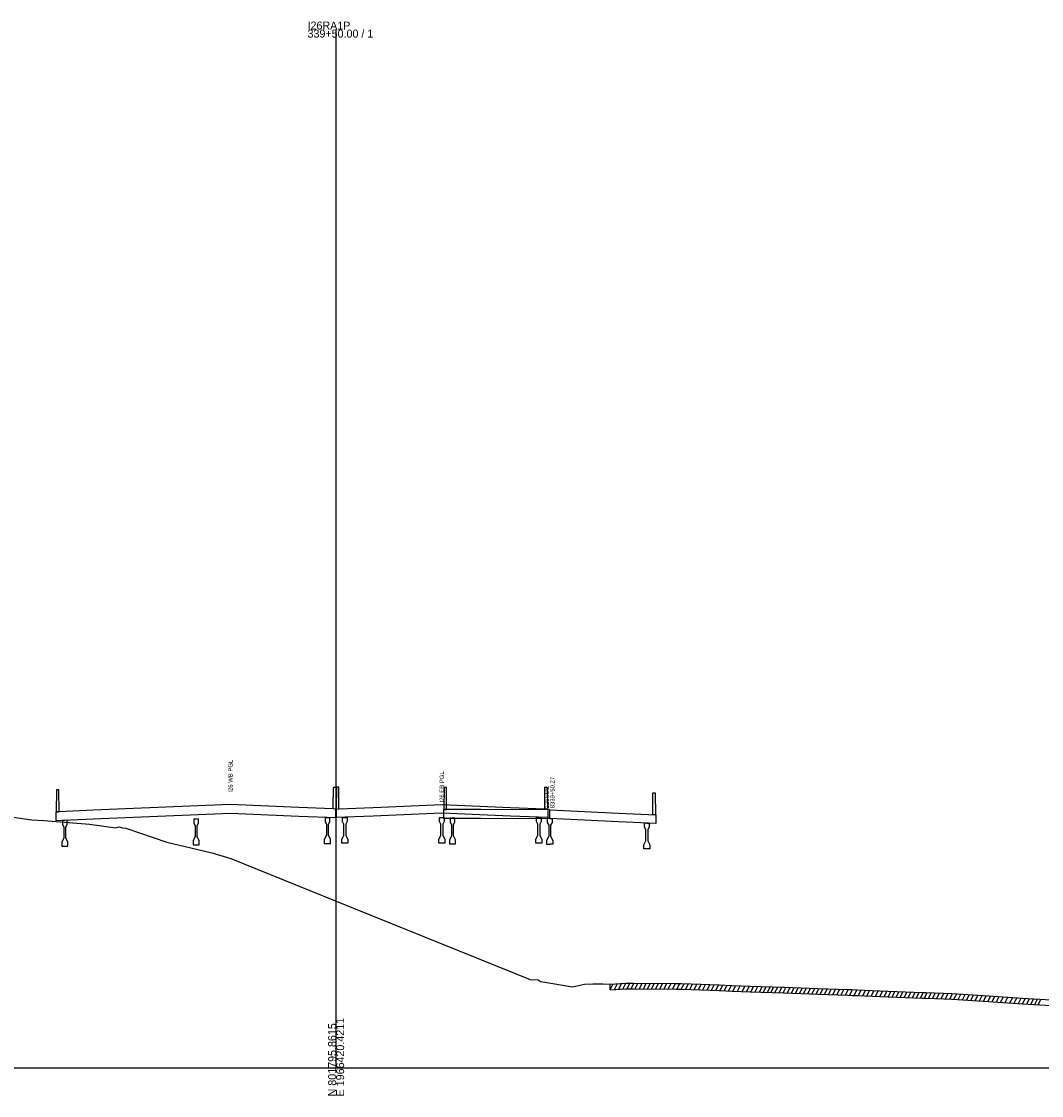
# Model space of a CAD drawing. Extents: x 1017 to 19997, y -1947 to 50737.
# Drawn here: x 12489.9 to 12846.9, y 39490.3 to 39866.2 of the extents above; entities that cross this region are included whole.
import ezdxf

# ---------------------------------------------------------------- set-up
doc = ezdxf.new("R2010")
doc.units = 0
for name, color, linetype in [('RD_GPK_XS_Cell', 7, 'Continuous'), ('RD_XS_ExGround', 7, 'Continuous'), ('RD_XS_ExPaveRet', 7, 'Continuous'), ('RD_XS_PaveOvlay', 7, 'Continuous'), ('RD_XS_TX_Notes', 7, 'Continuous')]:
    doc.layers.add(name, color=color, linetype=linetype)

msp = doc.modelspace()

# ---------------------------------------------------------------- linework, layer by layer
at = {"layer": 'RD_GPK_XS_Cell'}
for p, q in [((12600, 39500), (12600, 39863.37)), ((12000, 39500), (12600, 39500)), ((12600, 39500), (13200, 39500))]:
    msp.add_line(p, q, dxfattribs=at)
at = {"layer": 'RD_XS_ExGround'}
msp.add_lwpolyline([(12479.46, 39588.72), (12493.43, 39586.76), (12497.69, 39586.55), (12513.62, 39585.33), (12522.91, 39584.03), (12523.9, 39584.34), (12525.21, 39584.03), (12526.35, 39583.84), (12540.69, 39578.93), (12549.15, 39577.02), (12556.54, 39575.19), (12563.13, 39573.32), (12600, 39558.38), (12667.88, 39530.89), (12670.71, 39530.83), (12671.12, 39530.56), (12671.46, 39530.2), (12672.32, 39530.13), (12682.77, 39528.33), (12686.98, 39529.25), (12689.86, 39529.39), (12693.31, 39529.38), (12695.97, 39529.33), (12701.46, 39529.62), (12704.04, 39529.59), (12706.68, 39529.57), (12713.33, 39529.65), (12718.89, 39529.53), (12720.03, 39529.49), (12720.73, 39529.48), (12727.64, 39529.27), (12734.09, 39529.04), (12738.6, 39528.85), (12744.9, 39528.61), (12756.62, 39528.2), (12756.98, 39528.19), (12768.62, 39527.78), (12779.08, 39527.42), (12780.62, 39527.37), (12782.41, 39527.31), (12790.28, 39527), (12805.19, 39526.4), (12806, 39526.37), (12806.43, 39526.35), (12812.66, 39526.14), (12815.48, 39526.04), (12819.38, 39525.75), (12824.6, 39525.45), (12828.4, 39525.22), (12831.59, 39525.01), (12840.29, 39524.4), (12850.26, 39523.78)], dxfattribs=at)
at = {"layer": 'RD_XS_ExPaveRet'}
for p, q in [((12695.97, 39527.33), (12697, 39529.39)), ((12695.97, 39527.33), (12695.97, 39529.33)), ((12697.44, 39527.41), (12698.47, 39529.46)), ((12698.9, 39527.49), (12699.93, 39529.54)), ((12700.37, 39527.56), (12701.39, 39529.62)), ((12701.82, 39527.62), (12702.81, 39529.6)), ((12703.23, 39527.6), (12704.23, 39529.59)), ((12704.66, 39527.59), (12705.65, 39529.58)), ((12706.09, 39527.57), (12707.09, 39529.57)), ((12707.54, 39527.58), (12708.54, 39529.59)), ((12708.99, 39527.6), (12709.99, 39529.61)), ((12710.44, 39527.62), (12711.45, 39529.63)), ((12711.89, 39527.63), (12712.9, 39529.65)), ((12713.34, 39527.65), (12714.33, 39529.63)), ((12714.77, 39527.62), (12715.76, 39529.6)), ((12716.27, 39527.59), (12717.26, 39529.57)), ((12717.78, 39527.55), (12718.77, 39529.53)), ((12719.29, 39527.51), (12720.28, 39529.48)), ((12720.8, 39527.48), (12721.79, 39529.45)), ((12722.31, 39527.43), (12723.29, 39529.4)), ((12723.81, 39527.39), (12724.8, 39529.36)), ((12725.32, 39527.34), (12726.3, 39529.31)), ((12726.83, 39527.29), (12727.81, 39529.26)), ((12728.34, 39527.24), (12729.32, 39529.21)), ((12729.84, 39527.19), (12730.83, 39529.16)), ((12731.35, 39527.14), (12732.34, 39529.1)), ((12732.86, 39527.08), (12733.84, 39529.05)), ((12734.37, 39527.03), (12735.35, 39528.99)), ((12735.87, 39526.97), (12736.85, 39528.92)), ((12737.38, 39526.9), (12738.35, 39528.86)), ((12738.88, 39526.84), (12739.86, 39528.8)), ((12740.45, 39526.78), (12741.43, 39528.74)), ((12742.18, 39526.71), (12743.16, 39528.68)), ((12743.7, 39526.66), (12744.68, 39528.62)), ((12745.21, 39526.6), (12746.19, 39528.57)), ((12746.68, 39526.55), (12747.66, 39528.52)), ((12748.14, 39526.5), (12749.12, 39528.46)), ((12749.56, 39526.45), (12750.55, 39528.41)), ((12750.98, 39526.4), (12751.97, 39528.37)), ((12752.22, 39526.36), (12753.2, 39528.32)), ((12753.61, 39526.31), (12754.59, 39528.27)), ((12755.04, 39526.26), (12756.03, 39528.22)), ((12756.48, 39526.21), (12757.46, 39528.17)), ((12757.91, 39526.16), (12758.89, 39528.12)), ((12759.35, 39526.11), (12760.33, 39528.07)), ((12760.78, 39526.06), (12761.76, 39528.02)), ((12762.21, 39526.01), (12763.2, 39527.97)), ((12763.65, 39525.96), (12764.63, 39527.92)), ((12765.08, 39525.9), (12766.06, 39527.87)), ((12766.54, 39525.85), (12767.52, 39527.82)), ((12767.99, 39525.8), (12768.98, 39527.77)), ((12769.45, 39525.75), (12770.44, 39527.72)), ((12770.91, 39525.7), (12771.9, 39527.67)), ((12772.37, 39525.65), (12773.36, 39527.62)), ((12773.83, 39525.6), (12774.81, 39527.57)), ((12775.29, 39525.55), (12776.27, 39527.52)), ((12776.75, 39525.5), (12777.73, 39527.47)), ((12778.26, 39525.45), (12779.24, 39527.41)), ((12779.77, 39525.4), (12780.75, 39527.36)), ((12781.29, 39525.34), (12782.27, 39527.31)), ((12782.8, 39525.29), (12783.78, 39527.25)), ((12784.31, 39525.23), (12785.29, 39527.19)), ((12785.82, 39525.17), (12786.8, 39527.14)), ((12787.33, 39525.11), (12788.31, 39527.08)), ((12788.83, 39525.06), (12789.81, 39527.02)), ((12790.35, 39525), (12791.33, 39526.96)), ((12791.88, 39524.93), (12792.86, 39526.9)), ((12793.28, 39524.88), (12794.26, 39526.84)), ((12794.67, 39524.82), (12795.65, 39526.78)), ((12796.07, 39524.77), (12797.05, 39526.73)), ((12797.46, 39524.71), (12798.44, 39526.67)), ((12798.87, 39524.65), (12799.85, 39526.61)), ((12800.28, 39524.6), (12801.26, 39526.56)), ((12801.7, 39524.54), (12802.68, 39526.5)), ((12803.11, 39524.48), (12804.09, 39526.44)), ((12804.52, 39524.43), (12805.5, 39526.39)), ((12805.93, 39524.37), (12806.92, 39526.33)), ((12807.35, 39524.32), (12808.34, 39526.28)), ((12808.77, 39524.27), (12809.76, 39526.24)), ((12810.27, 39524.22), (12811.25, 39526.19)), ((12811.77, 39524.17), (12812.75, 39526.14)), ((12813.27, 39524.12), (12814.25, 39526.08)), ((12814.77, 39524.07), (12815.75, 39526.02)), ((12816.26, 39523.98), (12817.23, 39525.91)), ((12817.74, 39523.87), (12818.7, 39525.8)), ((12819.21, 39523.76), (12820.18, 39525.7)), ((12820.69, 39523.67), (12821.66, 39525.62)), ((12822.19, 39523.59), (12823.16, 39525.53)), ((12823.68, 39523.5), (12824.65, 39525.44)), ((12825.17, 39523.41), (12826.14, 39525.35)), ((12826.66, 39523.32), (12827.63, 39525.27)), ((12828.15, 39523.23), (12829.12, 39525.17)), ((12829.64, 39523.14), (12830.6, 39525.07)), ((12831.12, 39523.04), (12832.09, 39524.97)), ((12832.6, 39522.94), (12833.57, 39524.87)), ((12834.15, 39522.83), (12835.11, 39524.76)), ((12835.86, 39522.71), (12836.82, 39524.64)), ((12837.35, 39522.6), (12838.31, 39524.54)), ((12838.84, 39522.5), (12839.8, 39524.43)), ((12840.28, 39522.4), (12841.25, 39524.34)), ((12841.72, 39522.31), (12842.69, 39524.25)), ((12843.13, 39522.22), (12844.1, 39524.16)), ((12844.53, 39522.14), (12845.5, 39524.08)), ((12845.75, 39522.06), (12846.72, 39524))]:
    msp.add_line(p, q, dxfattribs=at)
msp.add_lwpolyline([(12695.97, 39527.33), (12701.46, 39527.62), (12704.04, 39527.59), (12706.68, 39527.57), (12713.33, 39527.65), (12718.89, 39527.53), (12720.03, 39527.49), (12720.73, 39527.48), (12727.64, 39527.27), (12734.09, 39527.04), (12738.6, 39526.85), (12744.9, 39526.61), (12756.62, 39526.2), (12756.98, 39526.19), (12768.62, 39525.78), (12779.08, 39525.42), (12780.62, 39525.37), (12782.41, 39525.31), (12790.28, 39525), (12805.19, 39524.4), (12806, 39524.37), (12806.43, 39524.35), (12812.66, 39524.14), (12815.48, 39524.04), (12819.38, 39523.75), (12824.6, 39523.45), (12828.4, 39523.22), (12831.59, 39523.01), (12840.29, 39522.4), (12850.26, 39521.78)], dxfattribs=at)
at = {"layer": 'RD_XS_PaveOvlay'}
for points in [[(12599, 39590.62), (12599.08, 39598.25), (12599.92, 39598.25), (12600, 39590.58)], [(12601, 39590.62), (12600.92, 39598.25), (12600.08, 39598.25), (12600, 39590.58)], [(12638.69, 39590.4), (12638.61, 39598.07), (12637.77, 39598.07), (12637.69, 39590.4)], [(12673, 39590.62), (12673.08, 39598.25), (12673.92, 39598.25), (12674, 39590.58)], [(12503, 39589.62), (12502.92, 39597.25), (12502.08, 39597.25), (12502, 39589.58)], [(12710.81, 39588.57), (12710.89, 39596.19), (12711.72, 39596.19), (12711.81, 39588.52)], [(12600.08, 39590.58), (12599, 39590.62), (12587, 39591.12), (12563, 39592.12), (12515, 39590.12), (12503, 39589.62), (12501.92, 39589.58)], [(12600, 39590.58), (12599, 39590.62)], [(12599.92, 39590.58), (12601, 39590.62), (12613, 39591.12), (12637, 39592.12), (12661, 39591.12), (12673, 39590.62), (12674.08, 39590.58)], [(12599.92, 39587.58), (12599.92, 39590.58)], [(12600, 39590.58), (12601, 39590.62)], [(12600.08, 39587.58), (12600.08, 39590.58)], [(12674.75, 39590.24), (12650.71, 39590.38), (12637.61, 39590.4)], [(12637.61, 39590.4), (12637.61, 39587.4)], [(12637.69, 39590.4), (12638.69, 39590.4)], [(12674, 39590.58), (12673, 39590.62)], [(12674.08, 39590.58), (12674.08, 39587.58)], [(12501.92, 39589.58), (12501.92, 39586.58)], [(12501.92, 39586.58), (12515, 39587.12), (12563, 39589.12), (12587, 39588.12), (12600.08, 39587.58)], [(12502, 39589.58), (12503, 39589.62)], [(12505.87, 39586.62), (12505.04, 39586.61), (12504.21, 39586.6)], [(12504.21, 39586.6), (12504.21, 39585.28)], [(12505.87, 39585.28), (12505.87, 39586.62)], [(12551.83, 39587.09), (12551, 39587.08), (12550.17, 39587.07)], [(12550.17, 39587.07), (12550.17, 39585.74)], [(12551.83, 39585.74), (12551.83, 39587.09)], [(12597.79, 39587.55), (12596.96, 39587.54), (12596.12, 39587.54)], [(12596.12, 39587.54), (12596.12, 39586.21)], [(12597.79, 39586.21), (12597.79, 39587.55)], [(12674.08, 39587.58), (12661, 39588.12), (12637, 39589.12), (12613, 39588.12), (12599.92, 39587.58)], [(12602.21, 39586.24), (12602.21, 39587.58)], [(12602.21, 39587.58), (12603.04, 39587.58), (12603.87, 39587.58)], [(12603.87, 39587.58), (12603.87, 39586.24)], [(12636.17, 39586.24), (12636.17, 39587.58)], [(12636.17, 39587.58), (12637, 39587.58), (12637.83, 39587.58)], [(12637.61, 39587.4), (12650.71, 39587.38), (12674.75, 39587.24)], [(12637.83, 39587.58), (12637.83, 39586.24)], [(12641.57, 39587.4), (12640.74, 39587.4), (12639.9, 39587.4)], [(12639.9, 39587.4), (12639.9, 39586.06)], [(12641.57, 39586.07), (12641.57, 39587.4)], [(12670.12, 39587.58), (12670.96, 39587.58), (12671.79, 39587.58)], [(12670.12, 39586.24), (12670.12, 39587.58)], [(12671.79, 39587.58), (12671.79, 39586.24)], [(12674.75, 39587.24), (12673.91, 39587.25)], [(12673.91, 39587.25), (12673.91, 39585.91)], [(12674.75, 39587.24), (12674.75, 39590.24)], [(12674.75, 39590.24), (12698.79, 39589.13), (12711.89, 39588.52)], [(12674.75, 39587.24), (12675.58, 39587.2)], [(12711.89, 39585.52), (12698.79, 39586.13), (12674.75, 39587.24)], [(12675.58, 39587.2), (12675.58, 39585.91)], [(12711.81, 39588.52), (12710.81, 39588.57)], [(12711.89, 39588.52), (12711.89, 39585.52)], [(12504.21, 39585.28), (12504.71, 39584.28)], [(12504.71, 39584.28), (12504.71, 39580.44)], [(12505.37, 39584.28), (12505.87, 39585.28)], [(12505.37, 39580.44), (12505.37, 39584.28)], [(12550.17, 39585.74), (12550.67, 39584.74)], [(12550.67, 39584.74), (12550.67, 39580.91)], [(12551.33, 39584.74), (12551.83, 39585.74)], [(12551.33, 39580.91), (12551.33, 39584.74)], [(12596.12, 39586.21), (12596.62, 39585.21)], [(12596.62, 39585.21), (12596.62, 39581.38)], [(12597.29, 39585.21), (12597.79, 39586.21)], [(12597.29, 39581.38), (12597.29, 39585.21)], [(12602.71, 39585.24), (12602.21, 39586.24)], [(12602.71, 39581.41), (12602.71, 39585.24)], [(12603.87, 39586.24), (12603.37, 39585.24)], [(12603.37, 39585.24), (12603.37, 39581.41)], [(12636.67, 39585.24), (12636.17, 39586.24)], [(12636.67, 39581.41), (12636.67, 39585.24)], [(12637.83, 39586.24), (12637.33, 39585.24)], [(12637.33, 39585.24), (12637.33, 39581.41)], [(12639.9, 39586.06), (12640.4, 39585.07)], [(12640.4, 39585.07), (12640.4, 39581.23)], [(12641.07, 39585.07), (12641.57, 39586.07)], [(12641.07, 39581.23), (12641.07, 39585.07)], [(12670.62, 39585.24), (12670.12, 39586.24)], [(12670.62, 39581.41), (12670.62, 39585.24)], [(12671.79, 39586.24), (12671.29, 39585.24)], [(12671.29, 39585.24), (12671.29, 39581.41)], [(12673.91, 39585.91), (12674.41, 39584.91)], [(12674.41, 39584.91), (12674.41, 39581.08)], [(12675.58, 39585.91), (12675.08, 39584.91)], [(12675.08, 39584.91), (12675.08, 39581.08)], [(12707.93, 39585.71), (12708.76, 39585.67), (12709.6, 39585.63)], [(12707.93, 39584.33), (12707.93, 39585.71)], [(12708.43, 39583.33), (12707.93, 39584.33)], [(12708.43, 39579.5), (12708.43, 39583.33)], [(12709.6, 39584.33), (12709.09, 39583.33)], [(12709.09, 39583.33), (12709.09, 39579.5)], [(12709.6, 39585.63), (12709.6, 39584.33)], [(12504.71, 39580.44), (12503.96, 39578.94)], [(12506.12, 39578.94), (12505.37, 39580.44)], [(12550.67, 39580.91), (12549.92, 39579.41)], [(12549.92, 39579.41), (12549.92, 39578.08)], [(12552.08, 39579.41), (12551.33, 39580.91)], [(12552.08, 39578.08), (12552.08, 39579.41)], [(12596.62, 39581.38), (12595.87, 39579.88)], [(12595.87, 39579.88), (12595.87, 39578.54)], [(12598.04, 39579.88), (12597.29, 39581.38)], [(12598.04, 39578.54), (12598.04, 39579.88)], [(12601.96, 39579.91), (12602.71, 39581.41)], [(12601.96, 39578.58), (12601.96, 39579.91)], [(12603.37, 39581.41), (12604.12, 39579.91)], [(12604.12, 39579.91), (12604.12, 39578.58)], [(12635.92, 39579.91), (12636.67, 39581.41)], [(12635.92, 39578.58), (12635.92, 39579.91)], [(12637.33, 39581.41), (12638.08, 39579.91)], [(12638.08, 39579.91), (12638.08, 39578.58)], [(12640.4, 39581.23), (12639.65, 39579.73)], [(12639.65, 39579.73), (12639.65, 39578.4)], [(12641.82, 39579.74), (12641.07, 39581.23)], [(12641.82, 39578.4), (12641.82, 39579.74)], [(12669.87, 39579.91), (12670.62, 39581.41)], [(12669.87, 39578.58), (12669.87, 39579.91)], [(12671.29, 39581.41), (12672.04, 39579.91)], [(12672.04, 39579.91), (12672.04, 39578.58)], [(12674.41, 39581.08), (12673.66, 39579.58)], [(12673.66, 39579.58), (12673.66, 39578.24)], [(12675.08, 39581.08), (12675.83, 39579.58)], [(12675.83, 39579.58), (12675.83, 39578.24)], [(12707.68, 39578), (12708.43, 39579.5)], [(12709.09, 39579.5), (12709.85, 39578)], [(12503.96, 39578.94), (12503.96, 39577.61)], [(12503.96, 39577.61), (12505.04, 39577.61), (12506.12, 39577.61)], [(12506.12, 39577.61), (12506.12, 39578.94)], [(12549.92, 39578.08), (12551, 39578.08), (12552.08, 39578.08)], [(12595.87, 39578.54), (12596.96, 39578.54), (12598.04, 39578.54)], [(12604.12, 39578.58), (12603.04, 39578.58), (12601.96, 39578.58)], [(12638.08, 39578.58), (12637, 39578.58), (12635.92, 39578.58)], [(12639.65, 39578.4), (12640.74, 39578.4), (12641.82, 39578.4)], [(12672.04, 39578.58), (12670.96, 39578.58), (12669.87, 39578.58)], [(12673.66, 39578.24), (12674.75, 39578.24)], [(12675.83, 39578.24), (12674.75, 39578.24)], [(12707.68, 39576.67), (12707.68, 39578)], [(12709.85, 39576.67), (12708.76, 39576.67), (12707.68, 39576.67)], [(12709.85, 39578), (12709.85, 39576.67)]]:
    msp.add_lwpolyline(points, dxfattribs=at)

# ---------------------------------------------------------------- texts
at = {"layer": 'RD_GPK_XS_Cell'}
for s, p in [('I26RA1P', (12590, 39863.37)), ('339+50.00 / 1', (12590, 39860.57))]:
    msp.add_text(s, height=2.8, dxfattribs=at).set_placement(p)
for s, p in [('N 801795.8615', (12600, 39490)), ('E 1966420.4211', (12602.8, 39490))]:
    msp.add_text(s, height=2.8, rotation=90, dxfattribs=at).set_placement(p)
at = {"layer": 'RD_XS_TX_Notes'}
for s, p in [('I26 WB PGL', (12563.75, 39596.31)), ('I26 EB PGL', (12637.75, 39592.85)), (' 126CDE', (12674.49, 39590.25)), (' 8339+50.27', (12676.44, 39590.25))]:
    msp.add_text(s, height=1.5, rotation=90, dxfattribs=at).set_placement(p)

doc.saveas('drawing.dxf')
